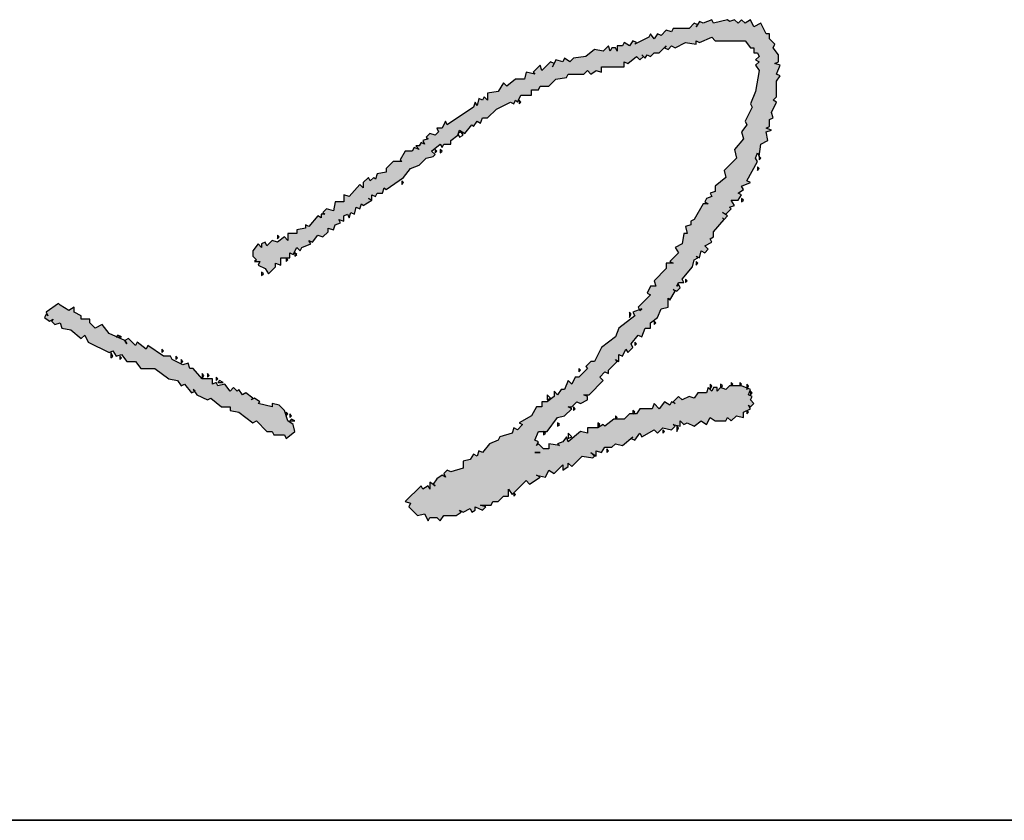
# Model space of a CAD drawing. Extents: x 797781 to 1255204, y 21234 to 1024248.
# Tile 1016 of 1056: x 1186864 to 1187024, y 652314 to 652444. Entities that reach past the tile are written whole.
import ezdxf

# ---------------------------------------------------------------- set-up
doc = ezdxf.new("R2010")
doc.units = 0
doc.header["$LTSCALE"] = 1000
doc.header["$MEASUREMENT"] = 0
doc.layers.add('230303生产综合楼-平面图_t8$0$图框', color=4, linetype='Continuous', lineweight=35)
doc.layers.add('PUB_TEXT', color=7, linetype='Continuous')

# ---------------------------------------------------------------- blocks, each defined once
blk = doc.blocks.new('A$C59021D72')
at = {"linetype": 'Continuous'}
for points in [[(1010.29, 231.76), (1012.57, 234.61), (1015.42, 235.75), (1017.71, 238.03), (1019.99, 238.6), (1020.56, 239.17), (1019.42, 240.31), (1022.27, 242.59), (1022.84, 241.45), (1023.41, 242.59), (1025.69, 242.59), (1025.69, 243.74), (1027.97, 245.45), (1028.08, 245.79), (1027.97, 246.02), (1028.2, 246.13), (1028.54, 247.16), (1030.25, 246.02), (1032.53, 248.87), (1033.1, 248.3), (1034.24, 250.01), (1035.38, 249.44), (1035.95, 251.15), (1037.66, 251.15), (1040.51, 254), (1045.08, 256.28), (1046.22, 255.71), (1046.79, 256.85), (1047.36, 256.28), (1048.5, 258.56), (1051.92, 258.56), (1051.92, 260.27), (1054.2, 260.27), (1054.77, 261.41), (1057.62, 261.41), (1059.9, 263.69), (1063.32, 264.26), (1063.89, 265.4), (1069.03, 265.4), (1070.17, 266.54), (1071.31, 265.4), (1073.02, 266.54), (1074.73, 265.97), (1074.73, 267.69), (1082.14, 267.69), (1082.14, 269.4), (1083.28, 268.83), (1086.13, 271.11), (1087.27, 269.97), (1088.42, 271.11), (1088.99, 270.54), (1089.56, 271.68), (1090.7, 271.11), (1091.84, 272.25), (1093.55, 272.25), (1095.26, 273.96), (1096.4, 273.39), (1097.54, 274.53), (1098.68, 273.96), (1102.1, 275.67), (1105.52, 275.1), (1105.52, 276.24), (1106.66, 275.67), (1110.65, 277.38), (1111.79, 276.24), (1121.49, 276.24), (1123.2, 273.96), (1124.34, 273.96), (1124.34, 272.25), (1125.48, 272.25), (1126.05, 271.11), (1124.91, 269.97), (1126.05, 269.4), (1124.91, 268.26), (1126.05, 266.54), (1124.91, 259.7), (1123.2, 255.71), (1123.77, 254.57), (1121.49, 250.01), (1122.06, 248.87), (1120.35, 246.59), (1120.92, 244.31), (1118.07, 240.88), (1118.64, 238.03), (1114.65, 234.04), (1115.22, 231.76), (1111.79, 228.91), (1111.79, 227.2), (1110.08, 226.63), (1110.65, 225.49), (1108.94, 224.92), (1108.37, 223.78), (1109.51, 223.21), (1107.8, 223.21), (1104.95, 218.07), (1103.81, 217.5), (1103.81, 216.36), (1102.1, 215.79), (1102.67, 213.51), (1101.53, 213.51), (1100.96, 210.09), (1098.68, 208.95), (1099.82, 207.24), (1096.97, 204.39), (1098.11, 203.82), (1095.83, 203.82), (1095.83, 202.11), (1091.84, 198.12), (1092.41, 196.41), (1090.7, 196.41), (1089.56, 194.12), (1090.7, 193.55), (1086.7, 189.56), (1087.13, 188.71), (1087.84, 188.99), (1087.27, 188.42), (1087.13, 188.71), (1084.99, 187.85), (1085.56, 186.71), (1080.43, 182.72), (1079.29, 179.87), (1074.73, 176.45), (1072.45, 171.88), (1071.31, 171.88), (1069.6, 170.17), (1070.17, 169.6), (1067.32, 166.75), (1066.18, 166.75), (1065.04, 164.47), (1063.89, 165.61), (1062.75, 162.76), (1061.61, 162.76), (1060.47, 161.05), (1059.33, 162.19), (1059.33, 160.48), (1057.05, 158.77), (1055.34, 158.77), (1055.34, 157.06), (1053.63, 157.06), (1051.92, 154.21), (1047.93, 151.93), (1049.07, 151.36), (1047.36, 149.65), (1046.22, 150.22), (1045.65, 148.51), (1041.66, 147.36), (1041.09, 146.22), (1038.23, 145.08), (1035.95, 142.23), (1034.81, 142.8), (1034.24, 141.09), (1033.1, 141.66), (1031.96, 139.95), (1029.68, 139.38), (1029.68, 137.1), (1025.69, 135.96), (1024.55, 136.53), (1023.41, 135.39), (1023.98, 134.25), (1022.84, 134.82), (1021.13, 133.68), (1019.99, 131.97), (1020.56, 131.4), (1018.85, 132.54), (1018.85, 130.26), (1018.28, 131.4), (1016.56, 130.26), (1015.99, 131.4), (1010.86, 126.27), (1012.57, 125.7), (1012, 124.55), (1014.85, 121.7), (1017.14, 122.27), (1018.28, 119.99), (1018.85, 121.13), (1021.13, 121.13), (1022.27, 119.99), (1023.41, 121.7), (1027.4, 121.7), (1029.11, 122.84), (1028.54, 123.41), (1029.68, 122.84), (1031.96, 123.98), (1032.53, 122.84), (1033.67, 123.41), (1033.67, 124.55), (1035.95, 123.41), (1037.09, 124.55), (1035.38, 125.13), (1038.8, 125.13), (1039.37, 126.27), (1041.09, 126.27), (1042.8, 127.98), (1044.51, 127.98), (1044.51, 130.26), (1045.65, 128.55), (1050.21, 133.11), (1051.35, 131.97), (1054.77, 134.25), (1053.63, 134.82), (1056.48, 134.25), (1057.62, 136.53), (1059.33, 135.39), (1062.18, 138.24), (1062.18, 136.53), (1063.89, 137.67), (1063.89, 138.81), (1065.04, 137.67), (1068.46, 141.09), (1071.88, 140.52), (1072.45, 141.09), (1071.31, 142.23), (1073.02, 141.09), (1073.02, 142.8), (1074.73, 142.23), (1075.87, 143.94), (1078.15, 143.94), (1079.29, 145.08), (1081.57, 144.51), (1084.99, 147.36), (1084.42, 146.79), (1085.56, 146.22), (1087.27, 148.51), (1087.84, 147.36), (1091.84, 149.65), (1092.98, 148.51), (1094.69, 150.22), (1097.54, 149.65), (1098.68, 150.79), (1098.11, 151.36), (1100.39, 150.79), (1100.39, 152.5), (1101.53, 151.36), (1102.67, 151.93), (1104.95, 150.79), (1107.23, 152.5), (1108.94, 151.36), (1110.08, 153.64), (1111.79, 152.5), (1115.22, 152.5), (1115.79, 153.64), (1116.93, 152.5), (1118.64, 154.21), (1120.92, 153.64), (1120.92, 155.35), (1123.2, 156.49), (1122.63, 157.63), (1123.2, 157.06), (1124.34, 158.2), (1123.2, 159.34), (1123.77, 160.48), (1122.63, 161.05), (1123.2, 162.76), (1120.35, 163.9), (1116.36, 163.9), (1115.22, 162.76), (1113.51, 163.33), (1112.37, 162.19), (1112.37, 163.33), (1111.22, 163.33), (1110.65, 162.19), (1109.51, 163.33), (1108.94, 161.62), (1106.09, 161.62), (1104.95, 159.91), (1103.24, 160.48), (1100.96, 159.34), (1099.82, 160.48), (1098.11, 158.77), (1098.68, 158.2), (1097.54, 158.77), (1096.97, 157.63), (1095.26, 158.77), (1093.55, 156.49), (1091.84, 158.2), (1091.27, 156.49), (1087.27, 156.49), (1086.13, 154.78), (1083.85, 154.78), (1082.14, 153.07), (1078.72, 153.07), (1075.87, 150.79), (1075.3, 151.36), (1073.59, 150.22), (1070.17, 150.22), (1070.17, 148.51), (1067.89, 149.08), (1063.89, 145.65), (1063.32, 147.36), (1062.18, 145.65), (1060.47, 145.08), (1061.04, 144.51), (1057.62, 145.08), (1057.62, 143.37), (1055.91, 143.37), (1054.2, 145.08), (1053.63, 144.51), (1054.2, 145.65), (1053.06, 146.22), (1054.2, 149.08), (1057.05, 149.08), (1060.47, 153.64), (1062.75, 154.21), (1065.04, 156.49), (1063.89, 157.06), (1065.04, 157.06), (1066.75, 158.77), (1067.89, 158.2), (1070.17, 159.34), (1070.17, 160.48), (1069.03, 161.05), (1070.74, 161.05), (1075.3, 165.61), (1074.16, 166.75), (1075.87, 168.46), (1077.01, 167.89), (1077.01, 169.03), (1079.86, 171.88), (1079.29, 172.46), (1080.43, 171.88), (1080.43, 174.17), (1081.57, 173.6), (1082.71, 175.88), (1083.28, 174.74), (1084.99, 176.45), (1084.42, 177.59), (1086.7, 180.44), (1087.84, 179.87), (1088.99, 182.72), (1090.7, 182.72), (1090.7, 184.43), (1092.98, 186.14), (1094.12, 188.99), (1096.4, 189.56), (1096.4, 192.41), (1096.97, 191.84), (1098.68, 194.69), (1098.11, 195.26), (1099.25, 194.69), (1100.39, 195.83), (1099.82, 196.98), (1099.25, 196.41), (1099.82, 197.55), (1101.53, 197.55), (1100.96, 198.69), (1104.38, 202.68), (1104.95, 204.96), (1106.09, 205.53), (1105.52, 206.1), (1106.66, 205.53), (1107.23, 207.81), (1108.37, 207.24), (1109.51, 208.38), (1108.37, 209.52), (1110.65, 210.66), (1110.08, 211.8), (1111.22, 212.37), (1111.22, 214.08), (1114.65, 218.07), (1115.79, 219.21), (1114.08, 220.36), (1115.22, 219.79), (1116.93, 221.5), (1116.36, 222.07), (1118.07, 222.64), (1116.93, 224.35), (1119.21, 224.35), (1120.35, 226.06), (1119.21, 226.63), (1120.92, 227.77), (1120.35, 228.91), (1123.2, 230.05), (1122.06, 230.62), (1125.48, 236.89), (1124.91, 238.03), (1125.48, 239.74), (1126.05, 238.6), (1126.62, 242.59), (1128.9, 243.74), (1128.33, 246.59), (1130.04, 247.16), (1128.33, 247.73), (1129.47, 248.3), (1129.47, 250.58), (1130.61, 251.15), (1130.04, 252.86), (1131.75, 256.28), (1130.61, 256.85), (1131.75, 257.99), (1131.75, 263.12), (1132.89, 264.83), (1131.75, 265.4), (1132.89, 268.26), (1131.18, 268.83), (1132.32, 269.4), (1132.32, 271.68), (1130.61, 273.96), (1131.18, 275.1), (1129.47, 276.81), (1129.47, 278.52), (1128.33, 278.52), (1126.62, 281.94), (1124.34, 280.8), (1123.2, 283.08), (1121.49, 281.94), (1120.35, 283.08), (1119.21, 281.94), (1118.07, 283.08), (1116.36, 282.51), (1115.79, 283.08), (1111.22, 281.94), (1110.65, 283.08), (1107.8, 281.94), (1106.66, 282.51), (1105.95, 281.44), (1106.09, 281.37), (1105.52, 280.8), (1105.95, 281.44), (1104.95, 281.94), (1103.24, 280.23), (1098.11, 280.23), (1097.54, 279.09), (1095.83, 279.66), (1094.12, 277.95), (1092.98, 278.52), (1091.84, 276.81), (1090.7, 278.52), (1090.13, 277.38), (1085.56, 275.1), (1086.13, 275.67), (1084.99, 276.24), (1083.85, 274.53), (1082.14, 275.67), (1081.57, 274.53), (1079.86, 274.53), (1079.86, 272.82), (1079.29, 273.96), (1078.15, 273.96), (1077.58, 272.82), (1077.01, 274.53), (1075.3, 272.82), (1072.45, 273.39), (1069.6, 271.11), (1065.61, 270.54), (1064.47, 269.4), (1062.75, 270.54), (1062.18, 269.4), (1059.9, 269.97), (1059.33, 268.83), (1058.19, 269.4), (1055.34, 266.54), (1054.77, 268.26), (1052.49, 265.97), (1053.06, 265.4), (1050.21, 265.97), (1049.64, 263.69), (1046.79, 263.69), (1043.94, 261.41), (1042.8, 262.55), (1041.09, 259.7), (1037.66, 259.13), (1037.66, 256.85), (1036.52, 257.99), (1035.95, 256.85), (1034.81, 257.42), (1034.24, 255.14), (1033.67, 256.28), (1033.1, 254.57), (1024.55, 248.87), (1023.98, 250.01), (1022.84, 247.73), (1021.13, 247.73), (1021.7, 246.59), (1020.56, 245.45), (1018.85, 246.02), (1017.71, 244.88), (1018.28, 244.31), (1016.56, 243.74), (1017.14, 242.59), (1015.99, 243.16), (1015.42, 242.02), (1014.28, 242.02), (1015.42, 240.88), (1013.71, 241.45), (1013.14, 240.31), (1010.86, 240.31), (1009.15, 237.46), (1009.72, 236.89), (1006.87, 236.89), (1004.59, 234.61), (1004.59, 233.47), (1001.74, 232.9), (1001.17, 231.19), (1000.6, 231.76), (999.46, 230.62), (998.89, 231.76), (997.18, 230.05), (997.18, 228.34), (996.04, 229.48), (992.61, 225.49), (990.9, 226.06), (990.9, 223.78), (988.05, 223.78), (987.48, 220.93), (985.2, 221.5), (984.06, 220.36), (984.63, 219.79), (983.49, 219.79), (983.49, 218.64), (982.35, 219.21), (979.5, 215.79), (978.36, 216.36), (978.36, 215.22), (975.51, 214.65), (975.51, 213.51), (972.66, 213.51), (972.66, 211.23), (971.52, 212.37), (969.23, 210.66), (967.52, 211.23), (965.81, 209.52), (965.24, 210.66), (964.1, 210.09), (964.1, 208.95), (962.96, 210.09), (961.25, 207.81), (961.25, 206.1), (962.39, 204.96), (961.82, 204.39), (963.53, 204.39), (962.96, 203.25), (965.24, 202.11), (966.38, 200.4), (968.66, 202.68), (968.66, 203.82), (970.38, 203.25), (970.38, 205.53), (973.23, 205.53), (973.23, 207.24), (974.37, 206.67), (975.51, 208.95), (976.65, 207.81), (977.22, 208.95), (980.07, 210.09), (979.5, 211.23), (980.64, 210.66), (982.35, 212.94), (984.06, 212.37), (985.77, 214.08), (985.77, 215.22), (987.48, 214.65), (988.05, 216.36), (989.76, 216.93), (989.19, 218.07), (990.9, 217.5), (990.9, 219.21), (992.04, 219.79), (992.61, 218.64), (993.19, 220.36), (994.33, 219.79), (994.9, 222.07), (996.04, 221.5), (996.61, 223.21), (997.18, 222.64), (1000.03, 224.35), (1000.03, 226.06), (1001.17, 225.49), (1001.74, 226.63), (1003.45, 226.63), (1004.02, 228.34), (1004.59, 227.77)], [(948.14, 166.18), (944.71, 166.18), (941.86, 169.6), (940.72, 169.6), (940.15, 171.31), (938.44, 170.74), (935.02, 172.46), (934.45, 173.6), (932.17, 173.6), (927.04, 177.02), (926.47, 175.88), (923.62, 178.16), (923.05, 177.02), (920.76, 179.3), (919.62, 178.73), (917.06, 179.87), (916.77, 179.87), (916.86, 179.96), (914.49, 181.01), (912.21, 183.86), (909.93, 182.72), (908.22, 184.43), (908.22, 185.57), (905.37, 185.57), (905.37, 186.71), (903.09, 187.85), (903.09, 189.56), (901.38, 188.42), (898.53, 190.13), (897.95, 190.7), (893.96, 187.85), (894.53, 186.71), (893.96, 187.28), (893.39, 186.14), (895.1, 185), (896.24, 185.57), (895.67, 185), (896.81, 183.86), (898.53, 184.43), (899.1, 182.72), (901.95, 182.15), (905.37, 179.3), (906.51, 180.44), (907.65, 178.16), (914.49, 174.74), (915.63, 175.31), (916.77, 173.6), (918.48, 174.17), (920.19, 171.88), (923.05, 171.88), (924.76, 169.6), (929.32, 169.6), (933.88, 166.18), (936.73, 165.61), (937.87, 163.9), (939.01, 164.47), (941.29, 161.62), (942.29, 162.12), (941.86, 162.76), (942.43, 162.19), (942.29, 162.12), (943, 161.05), (946.43, 159.34), (947.57, 159.91), (950.99, 157.06), (953.84, 157.06), (953.84, 155.92), (956.69, 155.35), (961.25, 151.93), (962.39, 152.5), (965.81, 149.08), (967.52, 149.08), (968.09, 147.93), (971.52, 147.93), (972.09, 146.79), (974.94, 149.08), (974.37, 151.36), (972.66, 152.5), (971.52, 155.92), (969.81, 157.63), (967.52, 158.2), (967.52, 157.06), (962.96, 158.2), (963.53, 158.77), (961.82, 159.91), (960.68, 159.34), (961.25, 159.91), (958.97, 161.62), (957.83, 161.05), (956.69, 162.76), (956.12, 162.19), (954.98, 163.33), (953.84, 162.19), (952.13, 164.47), (949.85, 163.9), (949.28, 165.04), (948.14, 164.47)]]:
    blk.add_hatch(color=256, dxfattribs=at).paths.add_polyline_path(points)
at = {"linetype": 'Continuous', "elevation": 0}
for points in [[(1116.36, 282.51), (1115.79, 283.08), (1111.22, 281.94), (1110.65, 283.08), (1107.8, 281.94), (1106.66, 282.51), (1105.52, 280.8), (1106.09, 281.37), (1104.95, 281.94), (1103.24, 280.23), (1098.11, 280.23), (1097.54, 279.09), (1095.83, 279.66), (1094.12, 277.95), (1092.98, 278.52), (1091.84, 276.81), (1090.7, 278.52), (1090.13, 277.38), (1085.56, 275.1), (1086.13, 275.67), (1084.99, 276.24), (1083.85, 274.53), (1082.14, 275.67), (1081.57, 274.53), (1079.86, 274.53), (1079.86, 272.82), (1079.29, 273.96), (1078.15, 273.96), (1077.58, 272.82), (1077.01, 274.53), (1075.3, 272.82), (1072.45, 273.39), (1069.6, 271.11), (1065.61, 270.54), (1064.47, 269.4), (1062.75, 270.54), (1062.18, 269.4), (1059.9, 269.97), (1058.76, 267.69), (1059.33, 268.83), (1058.19, 269.4), (1055.34, 266.54), (1054.77, 268.26), (1052.49, 265.97), (1053.06, 265.4), (1050.21, 265.97), (1049.64, 263.69), (1046.79, 263.69), (1043.94, 261.41), (1042.8, 262.55), (1041.09, 259.7), (1037.66, 259.13), (1037.66, 256.85), (1036.52, 257.99), (1035.95, 256.85), (1034.81, 257.42), (1034.24, 255.14), (1033.67, 256.28), (1033.1, 254.57), (1024.55, 248.87), (1023.98, 250.01), (1022.84, 247.73), (1021.13, 247.73), (1021.7, 246.59), (1020.56, 245.45), (1018.85, 246.02), (1017.71, 244.88), (1018.28, 244.31), (1016.56, 243.74), (1017.14, 242.59), (1015.99, 243.16), (1015.42, 242.02), (1014.28, 242.02), (1015.42, 240.88), (1013.71, 241.45), (1013.14, 240.31), (1010.86, 240.31), (1009.15, 237.46), (1009.72, 236.89), (1006.87, 236.89), (1004.59, 234.61), (1004.59, 233.47), (1001.74, 232.9), (1001.17, 231.19), (1000.6, 231.76), (999.46, 230.62), (998.89, 231.76), (997.18, 230.05), (997.18, 228.34), (996.04, 229.48), (992.61, 225.49), (990.9, 226.06), (990.9, 223.78), (988.05, 223.78), (987.48, 220.93), (985.2, 221.5), (984.06, 220.36), (984.63, 219.79), (983.49, 219.79), (983.49, 218.64), (982.35, 219.21), (979.5, 215.79), (978.36, 216.36), (978.36, 215.22), (975.51, 214.65), (975.51, 213.51), (972.66, 213.51), (972.66, 211.23), (971.52, 212.37), (969.23, 210.66), (967.52, 211.23), (965.81, 209.52), (965.24, 210.66), (964.1, 210.09), (964.1, 208.95), (962.96, 210.09), (961.25, 207.81), (961.25, 206.1), (962.39, 204.96), (961.82, 204.39), (963.53, 204.39), (962.96, 203.25), (965.24, 202.11), (966.38, 200.4), (968.66, 202.68), (968.66, 203.82), (970.38, 203.25), (970.38, 205.53), (973.23, 205.53), (973.23, 207.24), (974.37, 206.67), (975.51, 208.95), (976.65, 207.81), (977.22, 208.95), (980.07, 210.09), (979.5, 211.23), (980.64, 210.66), (982.35, 212.94), (984.06, 212.37), (985.77, 214.08), (985.77, 215.22), (987.48, 214.65), (988.05, 216.36), (989.76, 216.93), (989.19, 218.07), (990.9, 217.5), (990.9, 219.21), (992.04, 219.79), (992.61, 218.64), (993.19, 220.36), (994.33, 219.79), (994.9, 222.07), (996.04, 221.5), (996.61, 223.21), (997.18, 222.64), (1000.03, 224.35), (998.89, 224.92), (1000.03, 224.35), (1000.03, 226.06), (1001.17, 225.49), (1001.74, 226.63), (1003.45, 226.63), (1004.02, 228.34), (1004.59, 227.77), (1010.29, 231.76), (1012.57, 234.61), (1015.42, 235.75), (1017.71, 238.03), (1019.99, 238.6), (1020.56, 239.17), (1019.42, 240.31), (1022.27, 242.59), (1022.84, 241.45), (1023.41, 242.59), (1025.69, 242.59), (1025.69, 243.74), (1027.97, 245.45), (1028.54, 247.16), (1030.25, 246.02), (1032.53, 248.87), (1033.1, 248.3), (1034.24, 250.01), (1035.38, 249.44), (1035.95, 251.15), (1037.66, 251.15), (1040.51, 254), (1045.08, 256.28), (1046.22, 255.71), (1046.79, 256.85), (1047.36, 256.28), (1048.5, 258.56), (1051.92, 258.56), (1051.92, 260.27), (1054.2, 260.27), (1054.77, 261.41), (1057.62, 261.41), (1059.9, 263.69), (1063.32, 264.26), (1063.89, 265.4), (1069.03, 265.4), (1070.17, 266.54), (1071.31, 265.4), (1073.02, 266.54), (1074.73, 265.97), (1074.73, 267.69), (1082.14, 267.69), (1082.14, 269.4), (1083.28, 268.83), (1086.13, 271.11), (1087.27, 269.97), (1088.42, 271.11), (1087.84, 271.68), (1088.99, 270.54), (1089.56, 271.68), (1090.7, 271.11), (1091.84, 272.25), (1093.55, 272.25), (1095.83, 274.53), (1095.26, 273.96), (1096.4, 273.39), (1097.54, 274.53), (1098.68, 273.96), (1102.1, 275.67), (1105.52, 275.1), (1105.52, 276.24), (1106.66, 275.67), (1110.65, 277.38), (1111.79, 276.24), (1121.49, 276.24), (1123.2, 273.96), (1124.34, 273.96), (1124.34, 272.25), (1125.48, 272.25), (1126.05, 271.11), (1124.91, 269.97), (1126.05, 269.4), (1124.91, 268.26), (1126.05, 266.54), (1124.91, 259.7), (1123.2, 255.71), (1123.77, 254.57), (1121.49, 250.01), (1122.06, 248.87), (1120.35, 246.59), (1120.92, 244.31), (1118.07, 240.88), (1118.64, 238.03), (1114.65, 234.04), (1115.22, 231.76), (1111.79, 228.91), (1111.79, 227.2), (1110.08, 226.63), (1110.65, 225.49), (1108.94, 224.92), (1108.37, 223.78), (1109.51, 223.21), (1107.8, 223.21), (1104.95, 218.07), (1103.81, 217.5), (1103.81, 216.36), (1102.1, 215.79), (1102.67, 213.51), (1101.53, 213.51), (1100.96, 210.09), (1098.68, 208.95), (1099.82, 207.24), (1096.97, 204.39), (1098.11, 203.82), (1095.83, 203.82), (1095.83, 202.11), (1091.84, 198.12), (1092.41, 196.41), (1090.7, 196.41), (1089.56, 194.12), (1090.7, 193.55), (1086.7, 189.56), (1087.27, 188.42), (1087.84, 188.99), (1084.99, 187.85), (1085.56, 186.71), (1080.43, 182.72), (1079.29, 179.87), (1074.73, 176.45), (1072.45, 171.88), (1071.31, 171.88), (1069.6, 170.17), (1070.17, 169.6), (1067.32, 166.75), (1066.18, 166.75), (1065.04, 164.47), (1063.89, 165.61), (1062.75, 162.76), (1061.61, 162.76), (1060.47, 161.05), (1059.33, 162.19), (1059.33, 160.48), (1057.05, 158.77), (1055.34, 158.77), (1055.34, 157.06), (1053.63, 157.06), (1051.92, 154.21), (1047.93, 151.93), (1049.07, 151.36), (1047.36, 149.65), (1046.22, 150.22), (1045.65, 148.51), (1041.66, 147.36), (1041.09, 146.22), (1038.23, 145.08), (1035.95, 142.23), (1034.81, 142.8), (1034.24, 141.09), (1033.1, 141.66), (1031.96, 139.95), (1029.68, 139.38), (1029.68, 137.1), (1025.69, 135.96), (1024.55, 136.53), (1023.41, 135.39), (1023.98, 134.25), (1022.84, 134.82), (1021.13, 133.68), (1019.99, 131.97), (1020.56, 131.4), (1018.85, 132.54), (1018.85, 130.26), (1018.28, 131.4), (1016.56, 130.26), (1015.99, 131.4), (1010.86, 126.27), (1012.57, 125.7), (1012, 124.55), (1014.85, 121.7), (1017.14, 122.27), (1018.28, 119.99), (1018.85, 121.13), (1021.13, 121.13), (1022.27, 119.99), (1023.41, 121.7), (1027.4, 121.7), (1029.11, 122.84), (1028.54, 123.41), (1029.68, 122.84), (1031.96, 123.98), (1032.53, 122.84), (1033.67, 123.41), (1033.67, 124.55), (1035.95, 123.41), (1037.09, 124.55), (1035.38, 125.13), (1038.8, 125.13), (1039.37, 126.27), (1041.09, 126.27), (1042.8, 127.98), (1044.51, 127.98), (1044.51, 130.26), (1045.65, 128.55), (1050.21, 133.11), (1051.35, 131.97), (1054.77, 134.25), (1053.63, 134.82), (1056.48, 134.25), (1057.62, 136.53), (1059.33, 135.39), (1062.18, 138.24), (1062.18, 136.53), (1063.89, 137.67), (1063.89, 138.81), (1065.04, 137.67), (1068.46, 141.09), (1071.88, 140.52), (1072.45, 141.09), (1071.31, 142.23), (1073.02, 141.09), (1073.02, 142.8), (1074.73, 142.23), (1075.87, 143.94), (1078.15, 143.94), (1079.29, 145.08), (1081.57, 144.51), (1084.99, 147.36), (1084.42, 146.79), (1085.56, 146.22), (1087.27, 148.51), (1087.84, 147.36), (1091.84, 149.65), (1092.98, 148.51), (1094.69, 150.22), (1097.54, 149.65), (1098.68, 150.79), (1098.11, 151.36), (1100.39, 150.79), (1100.39, 152.5), (1101.53, 151.36), (1102.67, 151.93), (1104.95, 150.79), (1107.23, 152.5), (1108.94, 151.36), (1110.08, 153.64), (1111.79, 152.5), (1115.22, 152.5), (1115.79, 153.64), (1116.93, 152.5), (1118.64, 154.21), (1120.92, 153.64), (1120.92, 155.35), (1123.2, 156.49), (1122.63, 157.63), (1123.2, 157.06), (1124.34, 158.2), (1123.2, 159.34), (1123.77, 160.48), (1122.63, 161.05), (1123.2, 162.76), (1120.35, 163.9), (1116.36, 163.9), (1115.22, 162.76), (1113.51, 163.33), (1112.37, 162.19), (1112.37, 163.33), (1111.22, 163.33), (1110.65, 162.19), (1109.51, 163.33), (1108.94, 161.62), (1106.09, 161.62), (1104.95, 159.91), (1103.24, 160.48), (1100.96, 159.34), (1099.82, 160.48), (1098.11, 158.77), (1098.68, 158.2), (1097.54, 158.77), (1096.97, 157.63), (1095.26, 158.77), (1093.55, 156.49), (1091.84, 158.2), (1091.27, 156.49), (1087.27, 156.49), (1086.13, 154.78), (1083.85, 154.78), (1082.14, 153.07), (1078.72, 153.07), (1075.87, 150.79), (1075.3, 151.36), (1073.59, 150.22), (1070.17, 150.22), (1070.17, 148.51), (1067.89, 149.08), (1063.89, 145.65), (1063.32, 147.36), (1062.18, 145.65), (1060.47, 145.08), (1061.04, 144.51), (1057.62, 145.08), (1057.62, 143.37), (1055.91, 143.37), (1054.2, 145.08), (1053.63, 144.51), (1054.2, 145.65), (1053.06, 146.22), (1054.2, 149.08), (1057.05, 149.08), (1060.47, 153.64), (1062.75, 154.21), (1065.04, 156.49), (1063.89, 157.06), (1065.04, 157.06), (1066.75, 158.77), (1067.89, 158.2), (1070.17, 159.34), (1070.17, 160.48), (1069.03, 161.05), (1070.74, 161.05), (1075.3, 165.61), (1074.16, 166.75), (1075.87, 168.46), (1077.01, 167.89), (1077.01, 169.03), (1079.86, 171.88), (1079.29, 172.46), (1080.43, 171.88), (1080.43, 174.17), (1081.57, 173.6), (1082.71, 175.88), (1083.28, 174.74), (1084.99, 176.45), (1084.42, 177.59), (1086.7, 180.44), (1087.84, 179.87), (1088.99, 182.72), (1090.7, 182.72), (1090.7, 184.43), (1092.98, 186.14), (1094.12, 188.99), (1096.4, 189.56), (1096.4, 192.41), (1096.97, 191.84), (1098.68, 194.69), (1098.11, 195.26), (1099.25, 194.69), (1100.39, 195.83), (1099.82, 196.98), (1099.25, 196.41), (1099.82, 197.55), (1101.53, 197.55), (1100.96, 198.69), (1104.38, 202.68), (1104.95, 204.96), (1106.09, 205.53), (1105.52, 206.1), (1106.66, 205.53), (1107.23, 207.81), (1108.37, 207.24), (1109.51, 208.38), (1108.37, 209.52), (1110.65, 210.66), (1110.08, 211.8), (1111.22, 212.37), (1111.22, 214.08), (1114.65, 218.07), (1114.08, 218.64), (1114.65, 218.07), (1115.79, 219.21), (1114.08, 220.36), (1115.22, 219.79), (1116.93, 221.5), (1116.36, 222.07), (1118.07, 222.64), (1116.93, 224.35), (1119.21, 224.35), (1120.35, 226.06), (1119.21, 226.63), (1120.92, 227.77), (1120.35, 228.91), (1123.2, 230.05), (1122.06, 230.62), (1125.48, 236.89), (1124.91, 238.03), (1125.48, 239.74), (1126.05, 238.6), (1126.62, 242.59), (1128.9, 243.74), (1128.33, 246.59), (1130.04, 247.16), (1128.33, 247.73), (1129.47, 248.3), (1129.47, 250.58), (1130.61, 251.15), (1130.04, 252.86), (1131.75, 256.28), (1130.61, 256.85), (1131.75, 257.99), (1131.75, 263.12), (1132.89, 264.83), (1131.75, 265.4), (1132.89, 268.26), (1131.18, 268.83), (1132.32, 269.4), (1132.32, 271.68), (1130.61, 273.96), (1131.18, 275.1), (1129.47, 276.81), (1129.47, 278.52), (1128.33, 278.52), (1126.62, 281.94), (1124.34, 280.8), (1123.2, 283.08), (1121.49, 281.94), (1120.35, 283.08), (1119.21, 281.94), (1118.07, 283.08), (1116.36, 282.51)], [(1048.5, 256.28), (1047.93, 256.85), (1047.93, 255.71), (1048.5, 256.28)], [(1029.68, 245.45), (1029.11, 246.59), (1027.97, 246.02), (1028.54, 244.88), (1029.68, 245.45)], [(1021.13, 240.31), (1020.56, 240.88), (1020.56, 239.74), (1021.13, 240.31)], [(1022.84, 240.31), (1022.27, 240.88), (1022.27, 239.74), (1022.84, 240.31)], [(1126.62, 238.03), (1126.05, 238.6), (1126.05, 237.46), (1126.62, 238.03)], [(1126.05, 234.61), (1125.48, 235.18), (1125.48, 234.04), (1126.05, 234.61)], [(1010.29, 230.05), (1009.72, 230.62), (1009.72, 229.48), (1010.29, 230.05)], [(1120.92, 224.35), (1120.35, 224.92), (1120.35, 223.78), (1120.92, 224.35)], [(969.81, 212.37), (969.23, 212.94), (969.23, 211.8), (969.81, 212.37)], [(972.66, 204.96), (972.09, 205.53), (972.09, 204.39), (972.66, 204.96)], [(975.51, 206.67), (974.94, 207.24), (974.94, 206.1), (975.51, 206.67)], [(1106.09, 203.82), (1105.52, 204.39), (1105.52, 203.25), (1106.09, 203.82)], [(964.67, 200.4), (964.1, 200.97), (964.1, 199.83), (964.67, 200.4)], [(1102.67, 198.12), (1102.1, 198.69), (1102.1, 197.55), (1102.67, 198.12)], [(898.53, 190.13), (897.95, 190.7), (893.96, 187.85), (894.53, 186.71), (893.96, 187.28), (893.39, 186.14), (895.1, 185), (896.24, 185.57), (895.67, 185), (896.81, 183.86), (898.53, 184.43), (899.1, 182.72), (901.95, 182.15), (905.37, 179.3), (906.51, 180.44), (907.65, 178.16), (914.49, 174.74), (915.63, 175.31), (916.77, 173.6), (918.48, 174.17), (920.19, 171.88), (923.05, 171.88), (924.76, 169.6), (929.32, 169.6), (933.88, 166.18), (936.73, 165.61), (937.87, 163.9), (939.01, 164.47), (941.29, 161.62), (942.43, 162.19), (941.86, 162.76), (943, 161.05), (946.43, 159.34), (947.57, 159.91), (950.99, 157.06), (953.84, 157.06), (953.84, 155.92), (956.69, 155.35), (961.25, 151.93), (962.39, 152.5), (965.81, 149.08), (967.52, 149.08), (968.09, 147.93), (971.52, 147.93), (972.09, 146.79), (974.94, 149.08), (974.37, 151.36), (972.66, 152.5), (971.52, 155.92), (969.81, 157.63), (967.52, 158.2), (967.52, 157.06), (962.96, 158.2), (963.53, 158.77), (961.82, 159.91), (960.68, 159.34), (961.25, 159.91), (958.97, 161.62), (957.83, 161.05), (956.69, 162.76), (956.12, 162.19), (954.98, 163.33), (953.84, 162.19), (952.13, 164.47), (949.85, 163.9), (949.28, 165.04), (948.14, 164.47), (948.14, 166.18), (944.71, 166.18), (941.86, 169.6), (940.72, 169.6), (940.15, 171.31), (938.44, 170.74), (935.02, 172.46), (934.45, 173.6), (932.17, 173.6), (927.04, 177.02), (926.47, 175.88), (923.62, 178.16), (923.05, 177.02), (920.76, 179.3), (919.62, 178.73), (920.19, 177.59), (919.62, 178.73), (914.49, 181.01), (912.21, 183.86), (909.93, 182.72), (908.22, 184.43), (908.22, 185.57), (905.37, 185.57), (905.37, 186.71), (903.09, 187.85), (903.09, 189.56), (901.38, 188.42), (898.53, 190.13)], [(1084.42, 187.28), (1083.85, 187.85), (1083.85, 186.14), (1084.42, 187.28)], [(1092.41, 184.43), (1091.84, 185), (1091.84, 183.86), (1092.41, 184.43)], [(918.48, 179.87), (917.34, 180.44), (916.77, 179.87), (918.48, 179.87)], [(1086.13, 177.59), (1085.56, 178.16), (1085.56, 177.02), (1086.13, 177.59)], [(915.63, 173.6), (915.06, 174.74), (915.06, 173.03), (915.63, 173.6)], [(918.48, 173.03), (917.91, 173.6), (917.91, 172.46), (918.48, 173.03)], [(932.17, 175.31), (931.6, 175.88), (931.6, 174.74), (932.17, 175.31)], [(936.73, 173.03), (936.16, 173.6), (936.16, 172.46), (936.73, 173.03)], [(938.44, 171.88), (937.87, 172.46), (937.87, 171.31), (938.44, 171.88)], [(945.28, 167.32), (944.71, 167.89), (944.71, 166.18), (945.28, 167.32)], [(947, 167.32), (946.43, 167.89), (946.43, 166.75), (947, 167.32)], [(949.85, 166.18), (949.28, 166.75), (949.28, 165.61), (949.85, 166.18)], [(1067.89, 169.03), (1067.32, 169.6), (1067.32, 168.46), (1067.89, 169.03)], [(951.56, 165.04), (950.42, 165.61), (949.85, 165.04), (951.56, 165.04)], [(1110.65, 163.9), (1110.08, 164.47), (1110.08, 162.76), (1110.65, 163.9)], [(1114.08, 163.9), (1113.51, 164.47), (1113.51, 163.33), (1114.08, 163.9)], [(1117.5, 164.47), (1116.93, 165.04), (1116.93, 163.9), (1117.5, 164.47)], [(1120.35, 164.47), (1119.78, 165.04), (1119.78, 163.9), (1120.35, 164.47)], [(1122.63, 163.9), (1122.06, 164.47), (1122.06, 162.76), (1122.63, 163.9)], [(1057.62, 160.48), (1057.05, 161.05), (1057.05, 159.34), (1058.19, 159.91), (1057.62, 160.48)], [(1123.77, 161.62), (1123.2, 162.19), (1123.2, 161.05), (1123.77, 161.62)], [(1066.18, 156.49), (1065.61, 157.06), (1065.61, 155.92), (1066.18, 156.49)], [(972.66, 154.78), (972.09, 155.35), (972.09, 154.21), (972.66, 154.78)], [(973.8, 154.21), (973.23, 154.78), (973.23, 153.64), (973.8, 154.21)], [(1079.86, 153.64), (1079.29, 154.21), (1079.29, 153.07), (1079.86, 153.64)], [(1085.56, 155.35), (1084.99, 155.92), (1084.99, 154.78), (1085.56, 155.35)], [(1122.63, 155.35), (1122.06, 155.92), (1122.06, 154.78), (1122.63, 155.35)], [(974.94, 152.5), (973.8, 153.07), (973.23, 152.5), (974.94, 152.5)], [(1061.04, 151.36), (1060.47, 151.93), (1060.47, 150.79), (1061.04, 151.36)], [(1074.16, 151.36), (1073.59, 151.93), (1073.59, 150.22), (1074.16, 151.36)], [(1099.82, 150.22), (1099.25, 150.79), (1099.25, 149.08), (1099.82, 150.22)], [(1056.48, 148.51), (1055.91, 149.08), (1055.91, 147.93), (1056.48, 148.51)], [(1064.47, 147.93), (1063.89, 148.51), (1063.89, 146.79), (1065.04, 147.36), (1064.47, 147.93)], [(1095.26, 149.08), (1094.69, 149.65), (1094.69, 148.51), (1095.26, 149.08)], [(1053.06, 142.23), (1054.77, 142.23), (1053.06, 142.23)], [(1077.01, 142.8), (1076.44, 143.37), (1076.44, 142.23), (1077.01, 142.8)], [(1046.79, 128.55), (1046.22, 129.12), (1046.22, 127.98), (1046.79, 128.55)]]:
    blk.add_lwpolyline(points, dxfattribs=at)
blk = doc.blocks.new('230303生产综合楼-平面图_t8$0$图签')
at = {"layer": '230303生产综合楼-平面图_t8$0$图框', "color": 4}
blk.add_line((-4000, 9500), (0, 9500), dxfattribs=at)
at = {"layer": 'PUB_TEXT'}
blk.add_blockref('A$C59021D72', (-2594.44, 9477.47), dxfattribs=at)

msp = doc.modelspace()

# ---------------------------------------------------------------- block references
at = {"xscale": 0.5, "yscale": 0.5, "zscale": 0.5}
msp.add_blockref('230303生产综合楼-平面图_t8$0$图签', (1187718.51, 647564.1), dxfattribs=at)

doc.saveas('drawing.dxf')
